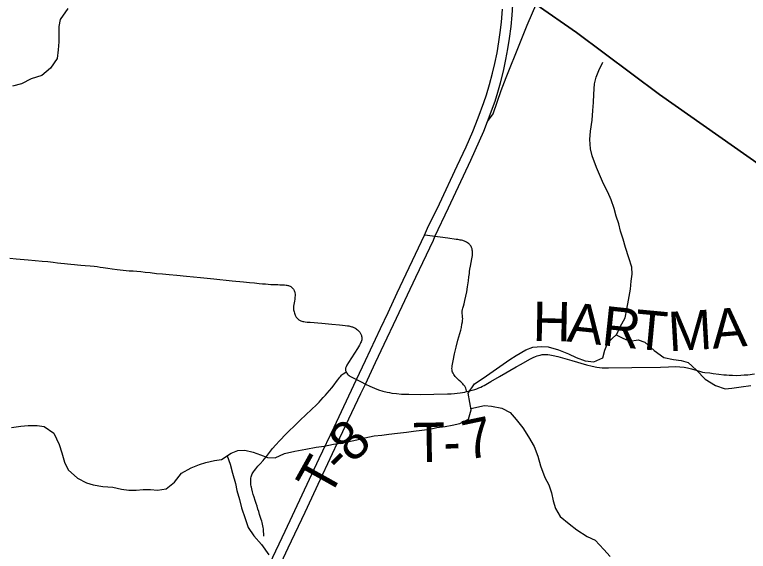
# Model space of a CAD drawing. Extents: x 1451455 to 1749751, y 218250 to 574981.
# Drawn here: x 1595698 to 1601288, y 290756 to 294842 of the extents above; entities that cross this region are included whole.
import ezdxf

# ---------------------------------------------------------------- set-up
doc = ezdxf.new("R2010")
doc.units = 0
for name, color, linetype in [('GM_X_Interchange_Ramps', 7, 'Continuous'), ('GM_X_Minor_River', 7, 'Continuous'), ('GM_X_Township', 7, 'Continuous'), ('GM_X_Township_Road', 7, 'Continuous'), ('GM_X_Township_Road_Text', 7, 'Continuous'), ('GM_X_US_Route', 7, 'Continuous')]:
    doc.layers.add(name, color=color, linetype=linetype)

msp = doc.modelspace()

# ---------------------------------------------------------------- linework, layer by layer
at = {"layer": 'GM_X_Interchange_Ramps'}
msp.add_lwpolyline([(1599301.7, 294029), (1599343.7, 294086.5), (1599405.6, 294266.1), (1599442.7, 294364.2), (1599545.8, 294623.2), (1599603.5, 294762.4), (1599676, 294933.7), (1599716.1, 295028.1), (1599739.2, 295081.1)], dxfattribs=at)
at = {"layer": 'GM_X_Minor_River'}
for points in [[(1596102.8, 294888.5), (1596045.7, 294805.2), (1596035, 294753.3), (1596034.3, 294697.3), (1596035.5, 294635.2), (1596030.7, 294575.2), (1596021.9, 294509.3), (1595970.9, 294435.9), (1595904.1, 294378.8), (1595823.7, 294353.8)], [(1600283.1, 292403.5), (1600311.5, 292464.3), (1600348.5, 292533.8), (1600361.3, 292599.8), (1600376.2, 292667.6), (1600389.3, 292751.5), (1600394.1, 292813.5), (1600402.8, 292867.4), (1600399.4, 292919.5), (1600376.3, 292989.9), (1600351.3, 293070.3), (1600334.1, 293132.6), (1600314.8, 293194.9), (1600301.5, 293249.1), (1600282.2, 293307.4), (1600265, 293365.7), (1600241.8, 293432.1), (1600216.5, 293490.5), (1600183.3, 293555), (1600162, 293607.3), (1600130.8, 293677.8), (1600097.9, 293766.3), (1600086.6, 293820.5), (1600079.5, 293892.6), (1600084.3, 293954.6), (1600097.4, 294038.5), (1600102.4, 294112.5), (1600107.2, 294174.5), (1600110, 294236.5), (1600115, 294314.5), (1600129.6, 294366.3), (1600148.3, 294418.1), (1600179.1, 294481.8)], [(1595823.7, 294353.8), (1595749.2, 294316.8), (1595682.9, 294297.7)], [(1596786.7, 291222.1), (1596852.9, 291233.2), (1596915.6, 291282.4), (1596970.5, 291351.7), (1597043.1, 291392.8), (1597105.5, 291418), (1597155.7, 291431.3), (1597219.9, 291446.5), (1597274.1, 291455.8), (1597346.8, 291502.8), (1597399.1, 291524.2), (1597451.1, 291525.5), (1597515, 291510.6), (1597570.8, 291491.8), (1597624.6, 291471.1), (1597682.6, 291468.3), (1597753.1, 291501.4), (1597833.4, 291518.3), (1597917.6, 291533.2), (1597995.9, 291550.2), (1598056.1, 291557.4), (1598128.3, 291572.5), (1598180.5, 291579.8), (1598234.6, 291589.1), (1598304.9, 291606.1), (1598367.1, 291619.3), (1598437.4, 291634.4), (1598495.5, 291641.6), (1598547.7, 291649), (1598613.8, 291656.1), (1598684, 291663.1), (1598736.1, 291670.5), (1598800.2, 291677.6), (1598860.4, 291686.8), (1598914.6, 291698.1), (1598978.8, 291707.3), (1599030.9, 291716.6), (1599089.1, 291729.8), (1599155.6, 291763), (1599176.5, 291832.8), (1599165.2, 291889), (1599154.1, 291959.2), (1599201.1, 292032.6), (1599267.7, 292075.8), (1599344.4, 292126.8), (1599394.9, 292164.2), (1599469.7, 292217.2), (1599520.1, 292246.6), (1599592.7, 292289.7), (1599647, 292311), (1599711.1, 292316.1), (1599763.1, 292313.4), (1599842.9, 292290.3), (1599918.6, 292259.3), (1599976.3, 292232.5), (1600044, 292207.6), (1600112, 292198.7), (1600180.4, 292229.8), (1600195.2, 292287.6), (1600217.9, 292345.4), (1600280.8, 292404.6), (1600332.5, 292379.9), (1600384.2, 292357.2), (1600448.4, 292366.4), (1600500.3, 292349.7), (1600569.5, 292284.7), (1600644.9, 292231.6), (1600718.7, 292216.6), (1600776.7, 292209.8), (1600828.5, 292193.2), (1600893.9, 292136.2), (1600959.1, 292067.3), (1601038.5, 292018.2), (1601110.3, 291993.2), (1601162.4, 291998.5), (1601234.6, 292009.6), (1601306.7, 292018.6)], [(1599174.2, 291844.2), (1599277, 291865.5), (1599331, 291860.7), (1599408.9, 291845.7), (1599472.5, 291812.8), (1599519.9, 291760.1), (1599571.1, 291695.4), (1599612.3, 291626.8), (1599655.4, 291554.1), (1599684.5, 291481.6), (1599705.6, 291407.3), (1599736.5, 291318.8), (1599767.8, 291262.3), (1599787.1, 291202), (1599800.3, 291141.8), (1599817.6, 291081.5), (1599854.8, 291020.9), (1599922.2, 290966), (1599981.6, 290919.1), (1600061.1, 290870), (1600120.8, 290841.2), (1600185.9, 290770.2), (1600235.3, 290717.5)], [(1595673.8, 291699.5), (1595746, 291708.5), (1595802.1, 291713.8), (1595870.2, 291714.9), (1595924.1, 291706.1), (1595995.5, 291655.1), (1596036.5, 291570.5), (1596057.7, 291506.1), (1596076.8, 291435.8), (1596106.1, 291377.4), (1596177.4, 291314.3), (1596244.9, 291277.4), (1596296.8, 291262.7), (1596368.7, 291249.7), (1596446.7, 291244.7), (1596512.6, 291229.8), (1596568.5, 291223), (1596624.6, 291222.2), (1596676.7, 291227.6), (1596732.7, 291226.8), (1596786.7, 291222.1)], [(1597316.5, 291483.2), (1597339.7, 291420.9), (1597356.8, 291350.6), (1597381.9, 291272.1), (1597391.2, 291220), (1597410.4, 291151.6), (1597427.6, 291087.3), (1597454.5, 291004.9), (1597477.7, 290938.5), (1597520.9, 290873.9), (1597578.2, 290809), (1597635.2, 290728.2)]]:
    msp.add_lwpolyline(points, dxfattribs=at)
at = {"layer": 'GM_X_Township'}
for points in [[(1604246.9, 291674.3), (1603824.5, 291947.2), (1603528.5, 292137.9), (1602602.7, 292817), (1601394.7, 293683), (1600610.2, 294234.4), (1599978, 294706.1), (1599672.7, 294920.8), (1599650.8, 294936.2), (1599477.3, 295062.2), (1597811.6, 296271), (1597690.5, 296358.8), (1597022.5, 296743.2), (1595312.3, 297797.4), (1594641.2, 298223.9), (1593950, 298648.9), (1592247, 299664.8), (1592192.9, 299699.9), (1592113.6, 299751.5), (1591256.4, 300309.1), (1590229.7, 300950.3), (1587883.4, 302474), (1586874.4, 303098.7)], [(1586874.4, 303098.7), (1587883.4, 302474), (1590229.7, 300950.3), (1591256.4, 300309.1), (1592113.6, 299751.5), (1592192.9, 299699.9), (1592247, 299664.8), (1593950, 298648.9), (1594641.2, 298223.9), (1595312.3, 297797.4), (1597022.5, 296743.2), (1597690.5, 296358.8), (1597811.6, 296271), (1599477.3, 295062.2), (1599650.8, 294936.2), (1599672.7, 294920.8), (1599978, 294706.1), (1600610.2, 294234.4), (1601394.7, 293683), (1602602.7, 292817), (1603528.5, 292137.9), (1603824.5, 291947.2), (1604246.9, 291674.3)]]:
    msp.add_lwpolyline(points, dxfattribs=at)
at = {"layer": 'GM_X_Township_Road'}
for points in [[(1598900.7, 293152.9), (1598844.1, 293161.1), (1598820.5, 293164.5)], [(1599110, 292507.6), (1599111, 292515), (1599111.5, 292525.9), (1599111, 292538.4), (1599109.7, 292550.6), (1599108, 292566.6), (1599108.9, 292584), (1599110.6, 292597.5), (1599113.6, 292608.8), (1599117.5, 292622.2), (1599122.8, 292640.9), (1599128.8, 292665.2), (1599136.2, 292699), (1599142.7, 292730.7), (1599148.8, 292770.2), (1599156.2, 292816.2), (1599159.2, 292844.9), (1599162.3, 292870.9), (1599164.4, 292886.5), (1599167, 292903.4), (1599171.8, 292927.8), (1599177, 292955.1), (1599182.6, 292983.3), (1599184.4, 292996.3), (1599185.7, 293008.5), (1599186.3, 293017.1), (1599186.6, 293026.4), (1599186.6, 293034), (1599185.9, 293042), (1599185, 293049.4), (1599184.4, 293054.9), (1599183.3, 293060), (1599181.8, 293065.4), (1599179.6, 293070.4), (1599176.6, 293076.6), (1599173.5, 293081.8), (1599169.2, 293087.5), (1599164.4, 293092.7), (1599160.5, 293096.5), (1599155.7, 293100.5), (1599148.8, 293105.3), (1599141.6, 293109.7), (1599136, 293112.8), (1599130.1, 293115.6), (1599124.5, 293118), (1599117.5, 293120.3), (1599111.5, 293122.2), (1599102.3, 293124.5), (1599093.7, 293126.5), (1599085.8, 293128.3), (1599074.6, 293130), (1599062.8, 293131.7), (1598997.3, 293139.6), (1598938.9, 293147.4), (1598900.7, 293152.9)], [(1595661.9, 292987.7), (1595710.2, 292983.7), (1595801.5, 292975), (1595908, 292965.6), (1595950.1, 292961.7), (1595991.3, 292957.4), (1596025.6, 292953.9), (1596050.3, 292951.3), (1596077.7, 292948.7), (1596102, 292946), (1596126.7, 292943.4), (1596154.1, 292940.4), (1596176.6, 292938.2), (1596201.8, 292936.1), (1596234.3, 292933), (1596274.7, 292929.1), (1596303.6, 292926.2), (1596326.8, 292923.9), (1596350.7, 292920.9), (1596373.3, 292917.9), (1596408.2, 292912.6), (1596440.7, 292908.1), (1596478.7, 292902.5), (1596524.2, 292896.9)], [(1596524.2, 292896.9), (1596524.6, 292896.9), (1596571.6, 292893.1), (1596602, 292890.9), (1596628.4, 292888.8), (1596659.3, 292885.7), (1596693.1, 292882.3), (1596730.9, 292877.9), (1596779.9, 292872.7), (1596825.5, 292868.3), (1596874.1, 292864), (1596932.7, 292858.8), (1597007.8, 292851.9), (1597114.6, 292841), (1597215.7, 292830.6), (1597355, 292816.7), (1597442.2, 292807.6), (1597487.4, 292803.3), (1597526, 292799.3), (1597561.2, 292795.9), (1597586.8, 292793.7), (1597608.9, 292792), (1597629.9, 292789.5), (1597650.1, 292788.4), (1597671.4, 292787.6), (1597686.2, 292787.2), (1597702.2, 292786.8), (1597718.7, 292786.3), (1597731.3, 292785.9), (1597743.5, 292785), (1597755.2, 292784.2), (1597766.5, 292782.8), (1597773, 292782), (1597779.1, 292780.7), (1597784.3, 292779.4), (1597790.3, 292777.7), (1597796.4, 292775), (1597802.5, 292771.6), (1597807.3, 292768.1), (1597812.5, 292763.3), (1597817.7, 292757.7), (1597821.6, 292752.5), (1597824.6, 292746.8), (1597827.7, 292741.2), (1597829.8, 292735.5), (1597831.6, 292730.4), (1597832.9, 292724.3), (1597834.2, 292713.9), (1597834.6, 292702.1), (1597833.7, 292690.9), (1597832, 292676.5), (1597829.4, 292661.8), (1597826.8, 292648.3), (1597825.1, 292635.3), (1597823.8, 292623.6), (1597823.3, 292613.2), (1597823.3, 292603.2), (1597823.8, 292595.8), (1597825.1, 292586.2), (1597826.8, 292578.4), (1597829, 292570.6), (1597832, 292561.5), (1597834.6, 292554.1), (1597837.2, 292548.5), (1597839.8, 292544.1), (1597843.7, 292538.1), (1597847.6, 292533.3), (1597852, 292528.5), (1597857.6, 292522.9), (1597862.8, 292518.5), (1597868, 292515.5), (1597873.2, 292512.9), (1597879.3, 292510.7), (1597885.8, 292509), (1597893.7, 292507.3), (1597901.9, 292505.5), (1597912.3, 292503.8), (1597925.8, 292502), (1597950.1, 292499.9), (1598039, 292492.8), (1598115.9, 292486), (1598172.3, 292480.8), (1598196.6, 292478.6), (1598217, 292476), (1598233.9, 292473.8), (1598243.5, 292472.1), (1598251.7, 292470.3), (1598258.6, 292468.6), (1598266, 292466.4), (1598272.1, 292464.7), (1598277.7, 292462.5), (1598283.4, 292460.4), (1598290.3, 292456.9), (1598296.4, 292453), (1598303.4, 292448.2), (1598309.9, 292443), (1598316, 292437.4), (1598321.1, 292432.2), (1598324.6, 292427.8), (1598327.7, 292423.9), (1598330.7, 292419.1), (1598333.3, 292415.2), (1598335.9, 292410.5), (1598338.5, 292403.5), (1598340.2, 292398.3), (1598341.6, 292393.5), (1598342.4, 292387.9), (1598342.9, 292381.8), (1598342.9, 292374.4), (1598342, 292367.1), (1598340.2, 292358.8), (1598337.6, 292351.4), (1598334.2, 292344.1), (1598329.4, 292334.9), (1598324.9, 292326.9), (1598316.8, 292312.8), (1598309, 292299.8), (1598242.1, 292193.9), (1598229.2, 292173.9), (1598226.1, 292168.3), (1598223.6, 292162), (1598221.3, 292155.7), (1598220, 292150), (1598219.6, 292144.9), (1598219.6, 292139.2), (1598220, 292133.1), (1598221.3, 292127.5), (1598223.1, 292121.8)], [(1599140.6, 291971.9), (1599139.7, 291978.1), (1599137.9, 291989.4), (1599136.2, 291997.2), (1599133.8, 292004.1), (1599130.6, 292009.8), (1599127, 292014.8), (1599123.2, 292019.3), (1599118.9, 292024.4), (1599111.5, 292031.5), (1599104.9, 292038), (1599096.6, 292046.1), (1599086, 292056), (1599076.8, 292064.8), (1599068.5, 292072.7), (1599059.9, 292081.3), (1599054.2, 292087.9), (1599048.9, 292095.3), (1599043.8, 292103.1), (1599039, 292112.2), (1599035.1, 292120.5), (1599032.5, 292129.1), (1599030.7, 292138.3), (1599029.9, 292149.4), (1599030.7, 292159.1), (1599031.9, 292168.8), (1599039.7, 292207.2), (1599050, 292258.6), (1599061.3, 292309.9), (1599075.9, 292363.7), (1599097.1, 292441.2), (1599101.9, 292461.6), (1599106.3, 292485), (1599109.3, 292502.9), (1599110, 292507.6)], [(1599140.6, 291971.9), (1599162.3, 291977), (1599203.3, 291989), (1599219.2, 291994.3), (1599234.1, 292000), (1599249.3, 292006.3), (1599262.4, 292012.6), (1599275.5, 292019.8), (1599326.3, 292049.9), (1599391.8, 292087.2), (1599520.2, 292160.1), (1599557.1, 292181.5), (1599622.8, 292218.7), (1599649.1, 292231.9), (1599665.2, 292238.9), (1599679.5, 292244.3), (1599690.5, 292247.7), (1599701.6, 292250.5), (1599717.6, 292253.6), (1599730.8, 292255), (1599747, 292255.5), (1599761.2, 292254.7), (1599776.4, 292252.7), (1599789.4, 292250.3), (1599802.1, 292247.6), (1599837.1, 292238.9), (1599944.4, 292208), (1600054.7, 292176.1), (1600099.2, 292164.7), (1600134.6, 292157.9), (1600155.1, 292155.5), (1600173.7, 292153.8), (1600197.7, 292152.9), (1600222.8, 292152.5), (1600400, 292155.9), (1600619.7, 292159.5), (1600678.7, 292161.7), (1600731.1, 292162.6), (1600767.2, 292161), (1600799.7, 292157.2), (1600825.5, 292152.2), (1600854.1, 292145.2), (1600923.2, 292124.3), (1600939, 292120.8), (1600955.4, 292118.9), (1600994.5, 292114.8), (1601020.1, 292111.2), (1601062.8, 292105.7), (1601101.7, 292100.3), (1601122.1, 292098.7), (1601143, 292097.3), (1601168.2, 292096.5), (1601197.7, 292096), (1601231.3, 292097.1), (1601257.1, 292098.7), (1601283.5, 292101.2), (1601335.4, 292108.6)], [(1597595.9, 290871.1), (1597595.9, 290881.1), (1597595.9, 290892.4), (1597595, 290904.1), (1597594, 290915.4), (1597593.3, 290926.3), (1597591.5, 290938.1), (1597589.4, 290950.6), (1597586.8, 290963.7), (1597584.1, 290974.4), (1597581, 290985.8), (1597576.8, 290999.2), (1597572.4, 291013.1), (1597564.6, 291036.5), (1597557.7, 291058.2), (1597551.6, 291078.1), (1597544.6, 291100.7), (1597538.5, 291121.5), (1597531.6, 291143.2), (1597523.2, 291168.1), (1597516.4, 291189.3), (1597510.2, 291208.7), (1597504.1, 291230.7), (1597501.5, 291243.7), (1597500, 291253.5), (1597498.6, 291263.1), (1597497.3, 291275.2), (1597496.9, 291284.8), (1597496.6, 291295.9), (1597496.9, 291303.4), (1597498.2, 291312.5), (1597500.4, 291322.9), (1597502.5, 291330.3), (1597505.1, 291338.1), (1597508.2, 291345.5), (1597512.5, 291352.9), (1597516.9, 291360.4), (1597524.3, 291370.3), (1597534.8, 291383.9), (1597552, 291403.7), (1597569.8, 291423.1), (1597591.7, 291447.6), (1597599.8, 291457.9), (1597616.4, 291478.2), (1597631.5, 291498.7), (1597646.2, 291518.2), (1597663.6, 291539.5), (1597687, 291566), (1597716.5, 291598.1), (1597767.9, 291650.8), (1597792.9, 291675.8), (1597825, 291706.6), (1597852.8, 291734.8), (1597881, 291761.8), (1597908.8, 291787.4), (1597967.8, 291842.9), (1597989.5, 291864.2), (1598017.3, 291892), (1598032.1, 291908), (1598049, 291926.7), (1598065.9, 291945.3), (1598078.9, 291960.1), (1598095.9, 291980.1), (1598114.1, 292001.8), (1598132.3, 292023.9), (1598151, 292049.1), (1598159.7, 292061.9), (1598168.4, 292073.2), (1598176.2, 292083.2), (1598182.3, 292090.6), (1598187.9, 292096.2), (1598193.6, 292101.4), (1598202.2, 292107.9), (1598212.7, 292114.9), (1598223.1, 292121.8)], [(1598223.1, 292121.8), (1598225.2, 292117.1), (1598229.2, 292111.4), (1598234.3, 292105.4), (1598239.6, 292100.6), (1598246.1, 292095.3), (1598253, 292090.6), (1598277.3, 292076.6), (1598302.3, 292063.9)], [(1598302.3, 292063.9), (1598337, 292046.5), (1598370.8, 292028.9)], [(1598370.8, 292028.9), (1598403.8, 292013.1), (1598439.2, 291997.5), (1598471.4, 291985.9), (1598503.2, 291976.7), (1598535.8, 291968.7), (1598553.8, 291964.6), (1598571.3, 291961.3), (1598608.4, 291956.6), (1598646.2, 291953.7), (1598702, 291951.9), (1598793.7, 291950.8), (1598892, 291951.8), (1598996.9, 291954.6), (1599023.6, 291955.8), (1599049.3, 291957.8), (1599070.5, 291959.5), (1599091.7, 291962.6), (1599127.2, 291968.7), (1599140.6, 291971.9)]]:
    msp.add_lwpolyline(points, dxfattribs=at)
at = {"layer": 'GM_X_US_Route'}
for points in [[(1599301.7, 294029), (1599358.1, 294184.3), (1599379.9, 294253), (1599399.3, 294322.3), (1599421.5, 294411.3), (1599441.3, 294500.8), (1599456.7, 294581.2), (1599469.3, 294662.1), (1599481, 294753.1), (1599489.4, 294837.8), (1599494.6, 294916.2), (1599500, 295021.4)], [(1597548.4, 290465.5), (1597759.1, 290910), (1598018.6, 291462.1), (1598132.5, 291702.2), (1598243.5, 291940), (1598302.3, 292063.9), (1598371.7, 292209.6), (1598485.2, 292453.4), (1598542.8, 292574.9), (1598613.1, 292723.1), (1598820.5, 293164.5), (1598844.7, 293215.9), (1598933.9, 293402.2), (1599069.4, 293690.2), (1599137.3, 293835.9), (1599189.2, 293953), (1599230.8, 294057), (1599272.8, 294173.1), (1599292.3, 294232.4), (1599316, 294311.1), (1599339.3, 294396.8), (1599356.8, 294470.4), (1599373.2, 294550.9), (1599387.8, 294635.1), (1599398.4, 294706.7), (1599407.4, 294785), (1599415.8, 294883.3)], [(1597643.2, 290482), (1597782.7, 290782.4), (1597912.7, 291054.7), (1598029, 291304.4), (1598176.4, 291619.4), (1598336.7, 291957.2), (1598370.8, 292028.9), (1598448.3, 292194.7), (1598513.8, 292334.3), (1598608.3, 292532.6), (1598754.9, 292844.3), (1598888.1, 293126), (1598900.7, 293152.9), (1599003.6, 293372.4), (1599173.9, 293734.5), (1599240.2, 293880.8), (1599272.7, 293956), (1599301.7, 294029)]]:
    msp.add_lwpolyline(points, dxfattribs=at)

# ---------------------------------------------------------------- texts
at = {"layer": 'GM_X_Township_Road_Text'}
for s, rotation, p in [('H', 358.9781, (1599643.3, 292358.9)), ('A', 354.0168, (1599900.4, 292354.6)), ('R', 353.943, (1600162.9, 292327.1)), ('T', 354.6184, (1600411.7, 292300.7)), ('M', 3.3208, (1600684.8, 292278.7)), ('A', 4.6274, (1601017.4, 292298.1)), ('7', 11.8225, (1599144.7, 291449.4)), ('8', 45.0863, (1598275.5, 291417.9)), ('T', 0.9772, (1598736.8, 291434.1)), ('-', 2.1926, (1598967.9, 291438.1)), ('T', 60.8659, (1598092, 291151.9)), ('-', 45, (1598188.1, 291330.5))]:
    msp.add_text(s, height=300, rotation=rotation, dxfattribs=at).set_placement(p)

doc.saveas('drawing.dxf')
